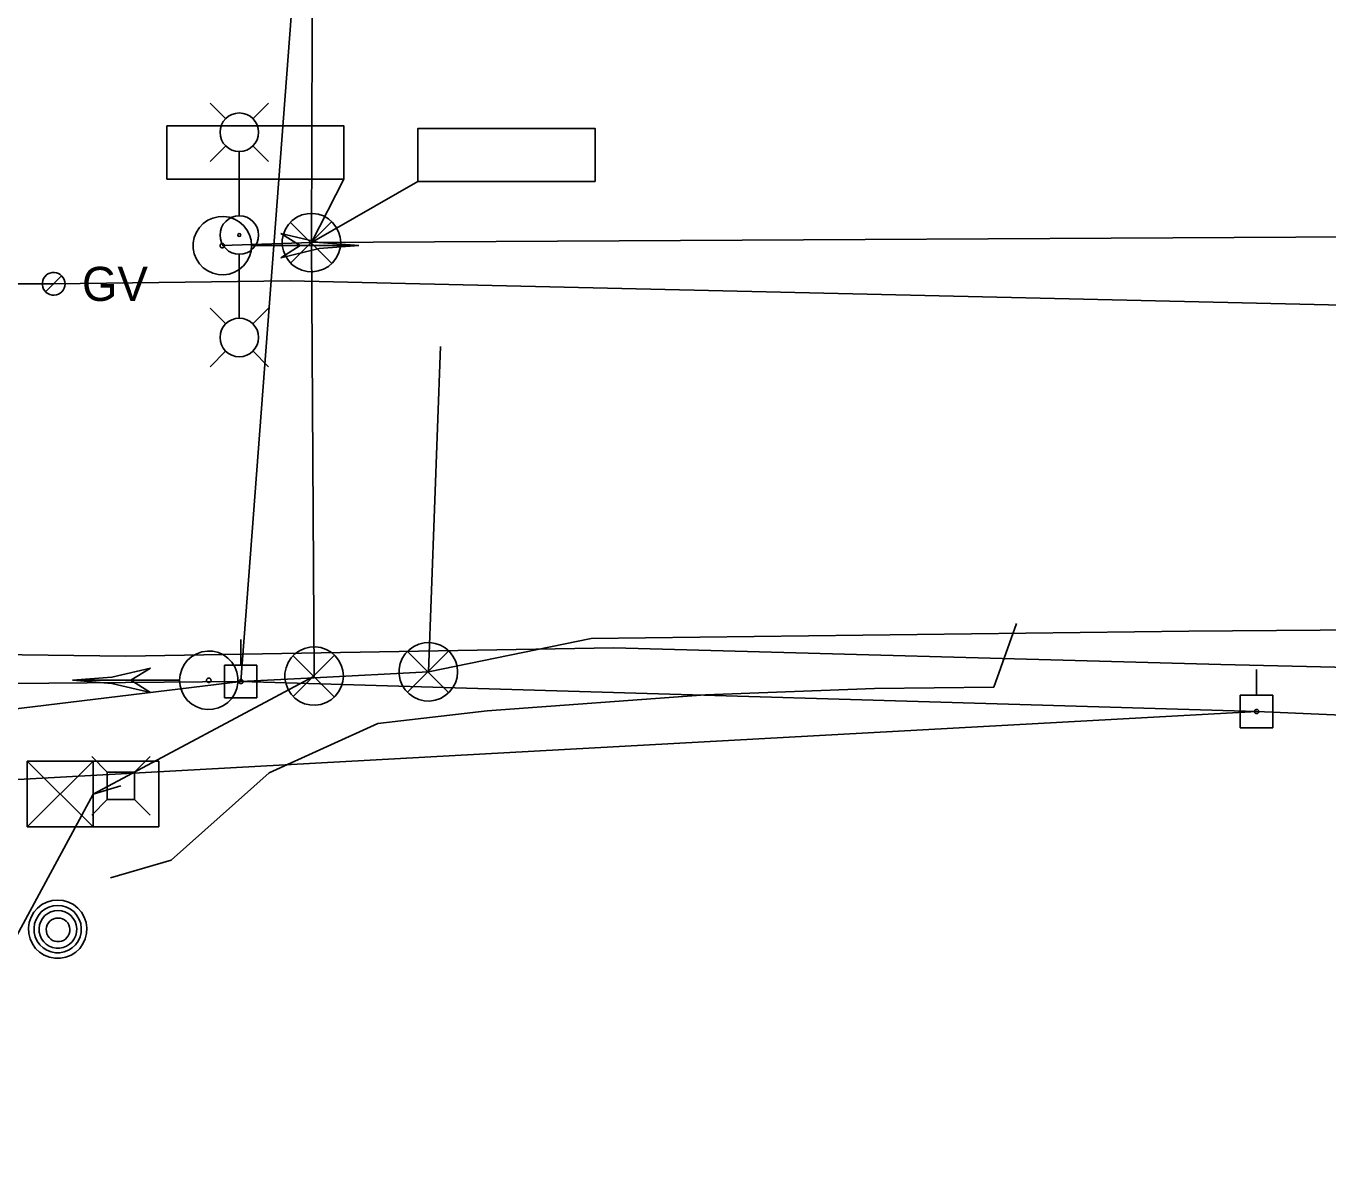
# Model space of a CAD drawing. Extents: x 600849 to 606371, y 330010 to 403088.
# Drawn here: x 602156.6 to 602303.7, y 366030.2 to 366158.3 of the extents above; entities that cross this region are included whole.
import ezdxf

# ---------------------------------------------------------------- set-up
doc = ezdxf.new("R2010")
doc.units = 0
for name, color, linetype in [('E_LTG', 7, 'Continuous'), ('E_SIG', 7, 'Continuous'), ('E_UTL_AG_Bold', 7, 'Continuous'), ('E_UTL_E_UG', 7, 'Continuous'), ('E_UTL_EPowerPole', 7, 'Continuous'), ('E_UTL_FO_UG_MCI', 7, 'Continuous'), ('E_UTL_G', 7, 'Continuous'), ('E_UTL_G_UG', 7, 'Continuous'), ('E_UTL_Loop_UG', 7, 'Continuous'), ('E_UTL_MH', 7, 'Continuous'), ('E_UTL_Overhead', 7, 'Continuous'), ('E_UTL_T_UG', 7, 'Continuous')]:
    doc.layers.add(name, color=color, linetype=linetype)

# ---------------------------------------------------------------- blocks, each defined once
blk = doc.blocks.new('LPMDBL')
at = {"layer": 'E_LTG'}
for p, q in [((-27944, 3249), (-31735, 7044)), ((-21440, 3249), (-17645, 7044)), ((21519, 3256), (17724, 7045)), ((28024, 3256), (31815, 7045)), ((-19966, 0), (-4644, 0)), ((20046, 1), (4723, 1)), ((-27944, -3255), (-31735, -7044)), ((-21440, -3255), (-17645, -7044)), ((21519, -3248), (17724, -7043)), ((28024, -3248), (31815, -7043))]:
    blk.add_line(p, q, dxfattribs=at)
for centre, radius in [((-24688, 1), 4644), ((0, 0), 4644), ((24768, 0), 4644), ((0, 0), 355)]:
    blk.add_circle(centre, radius, dxfattribs=at)
blk = doc.blocks.new('_U268')
at = {"layer": 'E_LTG', "xscale": 0.0014278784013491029, "yscale": 0.0014278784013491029}
blk.add_blockref('LPMDBL', (0, 0), dxfattribs=at)

msp = doc.modelspace()

# ---------------------------------------------------------------- linework, layer by layer
at = {"layer": 'E_SIG'}
for points in [[(602188.86, 366133.84), (602189.06, 366194.1)], [(602182.1, 366133.49), (602182.04, 366134.12), (602181.86, 366134.72), (602181.57, 366135.28), (602181.18, 366135.77), (602180.71, 366136.18), (602180.17, 366136.49), (602179.57, 366136.7), (602178.95, 366136.79), (602178.33, 366136.76), (602177.72, 366136.61), (602177.15, 366136.35), (602176.63, 366135.99), (602176.2, 366135.53), (602175.86, 366135), (602175.63, 366134.42), (602175.51, 366133.8), (602175.51, 366133.18), (602175.63, 366132.56), (602175.86, 366131.98), (602176.2, 366131.45), (602176.63, 366131), (602177.15, 366130.63), (602177.72, 366130.37), (602178.33, 366130.22), (602178.95, 366130.19), (602179.57, 366130.28), (602180.17, 366130.49), (602180.71, 366130.8), (602181.18, 366131.21), (602181.57, 366131.71), (602181.86, 366132.26), (602182.04, 366132.87), (602182.1, 366133.49)], [(602192.16, 366133.84), (602192.1, 366134.46), (602191.92, 366135.06), (602191.63, 366135.62), (602191.24, 366136.12), (602190.77, 366136.53), (602190.23, 366136.84), (602189.63, 366137.04), (602189.01, 366137.13), (602188.39, 366137.1), (602187.78, 366136.96), (602187.21, 366136.7), (602186.69, 366136.33), (602186.26, 366135.88), (602185.92, 366135.35), (602185.69, 366134.77), (602185.57, 366134.15), (602185.57, 366133.52), (602185.69, 366132.91), (602185.92, 366132.33), (602186.26, 366131.8), (602186.69, 366131.34), (602187.21, 366130.98), (602187.78, 366130.72), (602188.39, 366130.57), (602189.01, 366130.54), (602189.63, 366130.63), (602190.23, 366130.84), (602190.77, 366131.15), (602191.24, 366131.56), (602191.63, 366132.05), (602191.92, 366132.61), (602192.1, 366133.21), (602192.16, 366133.84)], [(602191.12, 366136.17), (602186.51, 366131.52)], [(602194.2, 366133.49), (602189.74, 366133.84), (602185.4, 366134.87)], [(602187.6, 366133.49), (602185.4, 366134.87)], [(602186.51, 366136.12), (602191.16, 366131.47)], [(602179.05, 366133.49), (602179.04, 366133.54), (602179.03, 366133.59), (602179.01, 366133.63), (602178.98, 366133.67), (602178.94, 366133.7), (602178.9, 366133.72), (602178.85, 366133.74), (602178.81, 366133.74), (602178.76, 366133.74), (602178.71, 366133.73), (602178.67, 366133.71), (602178.63, 366133.68), (602178.6, 366133.65), (602178.57, 366133.61), (602178.55, 366133.56), (602178.54, 366133.52), (602178.54, 366133.47), (602178.55, 366133.42), (602178.57, 366133.38), (602178.6, 366133.34), (602178.63, 366133.3), (602178.67, 366133.27), (602178.71, 366133.25), (602178.76, 366133.24), (602178.81, 366133.24), (602178.85, 366133.25), (602178.9, 366133.26), (602178.94, 366133.29), (602178.98, 366133.32), (602179.01, 366133.35), (602179.03, 366133.4), (602179.04, 366133.44), (602179.05, 366133.49)], [(602178.79, 366133.49), (602188.86, 366133.84)], [(602194.19, 366133.49), (602182.15, 366133.49)], [(602194.2, 366133.49), (602189.74, 366133.15), (602185.4, 366132.12)], [(602185.4, 366132.12), (602187.6, 366133.49)], [(602189.16, 366084.9), (602188.86, 366133.84)], [(602202.06, 366085.38), (602220.44, 366089.12), (602287.94, 366089.97), (602342.35, 366090.38), (602377.27, 366088.49), (602407.21, 366085.59)], [(602173.97, 366084.42), (602174.03, 366083.8), (602174.21, 366083.19), (602174.49, 366082.64), (602174.88, 366082.14), (602175.36, 366081.73), (602175.9, 366081.42), (602176.49, 366081.21), (602177.11, 366081.12), (602177.74, 366081.15), (602178.35, 366081.3), (602178.92, 366081.56), (602179.43, 366081.93), (602179.86, 366082.38), (602180.2, 366082.91), (602180.44, 366083.49), (602180.56, 366084.11), (602180.56, 366084.73), (602180.44, 366085.35), (602180.2, 366085.93), (602179.86, 366086.46), (602179.43, 366086.91), (602178.92, 366087.28), (602178.35, 366087.54), (602177.74, 366087.69), (602177.11, 366087.72), (602176.49, 366087.63), (602175.9, 366087.42), (602175.36, 366087.11), (602174.88, 366086.7), (602174.49, 366086.2), (602174.21, 366085.65), (602174.03, 366085.04), (602173.97, 366084.42)], [(602192.46, 366084.9), (602192.4, 366085.52), (602192.22, 366086.12), (602191.93, 366086.68), (602191.54, 366087.18), (602191.07, 366087.59), (602190.53, 366087.9), (602189.93, 366088.11), (602189.31, 366088.19), (602188.69, 366088.16), (602188.08, 366088.02), (602187.51, 366087.76), (602186.99, 366087.39), (602186.56, 366086.94), (602186.22, 366086.41), (602185.99, 366085.83), (602185.87, 366085.21), (602185.87, 366084.58), (602185.99, 366083.97), (602186.22, 366083.39), (602186.56, 366082.86), (602186.99, 366082.4), (602187.51, 366082.04), (602188.08, 366081.78), (602188.69, 366081.63), (602189.31, 366081.6), (602189.93, 366081.69), (602190.53, 366081.9), (602191.07, 366082.21), (602191.54, 366082.62), (602191.93, 366083.11), (602192.22, 366083.67), (602192.4, 366084.27), (602192.46, 366084.9)], [(602205.36, 366085.38), (602205.3, 366086), (602205.12, 366086.6), (602204.83, 366087.16), (602204.44, 366087.66), (602203.97, 366088.07), (602203.43, 366088.38), (602202.83, 366088.59), (602202.21, 366088.67), (602201.59, 366088.64), (602200.98, 366088.5), (602200.41, 366088.24), (602199.89, 366087.87), (602199.46, 366087.42), (602199.12, 366086.89), (602198.89, 366086.31), (602198.77, 366085.69), (602198.77, 366085.06), (602198.89, 366084.45), (602199.12, 366083.87), (602199.46, 366083.34), (602199.89, 366082.88), (602200.41, 366082.52), (602200.98, 366082.26), (602201.59, 366082.11), (602202.21, 366082.08), (602202.83, 366082.17), (602203.43, 366082.38), (602203.97, 366082.69), (602204.44, 366083.1), (602204.83, 366083.59), (602205.12, 366084.15), (602205.3, 366084.75), (602205.36, 366085.38)], [(602204.32, 366087.71), (602199.71, 366083.06)], [(602199.71, 366087.67), (602204.36, 366083.01)], [(602191.42, 366087.23), (602186.81, 366082.58)], [(602186.81, 366087.19), (602191.46, 366082.53)], [(602161.87, 366084.42), (602166.32, 366084.77), (602170.67, 366085.8)], [(602164.2, 366071.57), (602189.16, 366084.9)], [(602170.67, 366085.79), (602168.47, 366084.42)], [(602180.9, 366084.27), (602189.17, 366084.71)], [(602189.17, 366084.71), (602202.06, 366085.38)], [(602161.87, 366084.42), (602173.91, 366084.42)], [(602161.87, 366084.42), (602166.32, 366084.07), (602170.67, 366083.05)], [(602168.47, 366084.42), (602170.67, 366083.04)], [(602177.02, 366084.42), (602177.02, 366084.37), (602177.04, 366084.33), (602177.06, 366084.28), (602177.09, 366084.25), (602177.12, 366084.21), (602177.17, 366084.19), (602177.21, 366084.18), (602177.26, 366084.17), (602177.31, 366084.17), (602177.35, 366084.18), (602177.4, 366084.2), (602177.44, 366084.23), (602177.47, 366084.26), (602177.5, 366084.3), (602177.51, 366084.35), (602177.52, 366084.4), (602177.52, 366084.44), (602177.51, 366084.49), (602177.5, 366084.54), (602177.47, 366084.58), (602177.44, 366084.61), (602177.4, 366084.64), (602177.35, 366084.66), (602177.31, 366084.67), (602177.26, 366084.67), (602177.21, 366084.67), (602177.17, 366084.65), (602177.12, 366084.63), (602177.09, 366084.59), (602177.06, 366084.56), (602177.04, 366084.51), (602177.02, 366084.47), (602177.02, 366084.42)], [(602156.77, 366067.86), (602156.77, 366075.28)], [(602156.77, 366075.28), (602171.62, 366075.28)], [(602164.2, 366075.28), (602156.77, 366067.86)], [(602156.77, 366075.28), (602164.2, 366067.86)], [(602164.2, 366067.86), (602164.2, 366075.28)], [(602171.62, 366075.28), (602171.62, 366067.86)], [(602151.43, 366048.01), (602164.2, 366071.57)], [(602164.2, 366071.57), (602164.2, 366071.57)], [(602171.62, 366067.86), (602156.77, 366067.86)]]:
    msp.add_lwpolyline(points, dxfattribs=at)
at = {"layer": 'E_UTL_AG_Bold'}
for points in [[(602165.79, 366074.05), (602164.04, 366075.8)], [(602168.88, 366074.05), (602170.64, 366075.8)], [(602168.88, 366074.05), (602165.79, 366074.05)], [(602165.79, 366074.05), (602165.79, 366070.95)], [(602168.88, 366070.95), (602168.88, 366074.05)], [(602165.79, 366070.95), (602164.04, 366069.2)], [(602165.79, 366070.95), (602168.88, 366070.95)], [(602168.88, 366070.95), (602170.64, 366069.2)]]:
    msp.add_lwpolyline(points, dxfattribs=at)
at = {"layer": 'E_UTL_E_UG'}
for points in [[(602188.86, 366133.84), (602327.79, 366134.59)], [(602164.2, 366071.57), (602167.34, 366072.5)]]:
    msp.add_lwpolyline(points, dxfattribs=at)
at = {"layer": 'E_UTL_EPowerPole'}
for points in [[(602180.87, 366086.12), (602180.87, 366089.03)], [(602182.71, 366086.12), (602179.03, 366086.12)], [(602179.03, 366086.12), (602179.03, 366082.43)], [(602182.71, 366082.43), (602182.71, 366086.12)], [(602295.57, 366082.74), (602295.57, 366085.64)], [(602181.14, 366084.27), (602181.14, 366084.32), (602181.12, 366084.36), (602181.1, 366084.4), (602181.08, 366084.44), (602181.04, 366084.47), (602181, 366084.49), (602180.96, 366084.51), (602180.91, 366084.51), (602180.87, 366084.51), (602180.82, 366084.5), (602180.78, 366084.48), (602180.75, 366084.45), (602180.72, 366084.42), (602180.69, 366084.38), (602180.67, 366084.34), (602180.67, 366084.3), (602180.67, 366084.25), (602180.67, 366084.21), (602180.69, 366084.17), (602180.72, 366084.13), (602180.75, 366084.09), (602180.78, 366084.07), (602180.82, 366084.05), (602180.87, 366084.04), (602180.91, 366084.04), (602180.96, 366084.04), (602181, 366084.06), (602181.04, 366084.08), (602181.08, 366084.11), (602181.1, 366084.15), (602181.12, 366084.19), (602181.14, 366084.23), (602181.14, 366084.27)], [(602179.03, 366082.43), (602182.71, 366082.43)], [(602297.41, 366082.74), (602293.72, 366082.74)], [(602293.72, 366082.74), (602293.72, 366079.04)], [(602297.41, 366079.04), (602297.41, 366082.74)], [(602295.84, 366080.89), (602295.83, 366080.94), (602295.82, 366080.98), (602295.8, 366081.02), (602295.77, 366081.06), (602295.74, 366081.09), (602295.7, 366081.11), (602295.66, 366081.13), (602295.61, 366081.13), (602295.57, 366081.13), (602295.52, 366081.12), (602295.48, 366081.1), (602295.44, 366081.07), (602295.41, 366081.04), (602295.39, 366081), (602295.37, 366080.96), (602295.36, 366080.92), (602295.36, 366080.87), (602295.37, 366080.83), (602295.39, 366080.78), (602295.41, 366080.75), (602295.44, 366080.71), (602295.48, 366080.69), (602295.52, 366080.67), (602295.57, 366080.66), (602295.61, 366080.66), (602295.66, 366080.66), (602295.7, 366080.68), (602295.74, 366080.7), (602295.77, 366080.73), (602295.8, 366080.76), (602295.82, 366080.81), (602295.83, 366080.85), (602295.84, 366080.89)], [(602293.72, 366079.04), (602297.41, 366079.04)]]:
    msp.add_lwpolyline(points, dxfattribs=at)
at = {"layer": 'E_UTL_FO_UG_MCI'}
msp.add_lwpolyline([(602166.16, 366062.13), (602173.03, 366064.11), (602184.07, 366073.98), (602196.36, 366079.56), (602208.72, 366080.96), (602233.34, 366082.77), (602252.44, 366083.48), (602265.91, 366083.66), (602268.47, 366090.82)], dxfattribs=at)
at = {"layer": 'E_UTL_G'}
for points in [[(602161.03, 366129.18), (602161.01, 366129.42), (602160.94, 366129.65), (602160.83, 366129.87), (602160.67, 366130.06), (602160.49, 366130.22), (602160.28, 366130.35), (602160.05, 366130.42), (602159.81, 366130.46), (602159.56, 366130.45), (602159.33, 366130.39), (602159.1, 366130.29), (602158.91, 366130.15), (602158.74, 366129.97), (602158.61, 366129.77), (602158.51, 366129.54), (602158.47, 366129.3), (602158.47, 366129.06), (602158.51, 366128.82), (602158.61, 366128.59), (602158.74, 366128.38), (602158.91, 366128.21), (602159.1, 366128.07), (602159.33, 366127.96), (602159.56, 366127.91), (602159.81, 366127.9), (602160.05, 366127.93), (602160.28, 366128.01), (602160.49, 366128.13), (602160.67, 366128.29), (602160.83, 366128.48), (602160.94, 366128.7), (602161.01, 366128.93), (602161.03, 366129.18)], [(602158.84, 366128.27), (602160.65, 366130.09)]]:
    msp.add_lwpolyline(points, dxfattribs=at)
at = {"layer": 'E_UTL_G_UG'}
msp.add_lwpolyline([(602064.65, 366129.33), (602159.75, 366129.18), (602186.46, 366129.51), (602351.38, 366125.7), (602670.13, 366121.01), (602772.38, 366123.19), (602906.89, 366119.45), (603193.33, 366116.32), (603228.66, 366114.99), (603341.11, 366111.13), (603400.82, 366108.8), (603461.16, 366107.3), (603499.17, 366106.9), (603544.47, 366106.13), (603614.76, 366105.01), (603698.76, 366104.03), (603783.07, 366102.8), (603815.22, 366102.1), (603848.85, 366101.72), (603872.94, 366101.46), (603913.18, 366100.92), (604019.09, 366099.63), (604048.66, 366099.45), (604073.49, 366098.99)], dxfattribs=at)
at = {"layer": 'E_UTL_Loop_UG'}
for q in [(602192.53, 366141), (602200.89, 366140.72)]:
    msp.add_line((602188.86, 366133.84), q, dxfattribs=at)
for points in [[(602192.53, 366141), (602172.53, 366141), (602172.53, 366147), (602192.53, 366147), (602192.53, 366141)], [(602220.89, 366140.72), (602200.89, 366140.72), (602200.89, 366146.72), (602220.89, 366146.72), (602220.89, 366140.72)], [(602202.06, 366085.38), (602203.45, 366122.11)]]:
    msp.add_lwpolyline(points, dxfattribs=at)
at = {"layer": 'E_UTL_MH'}
for points in [[(602160.2, 366059.61), (602159.57, 366059.55), (602158.97, 366059.38), (602158.41, 366059.09), (602157.92, 366058.7), (602157.51, 366058.23), (602157.19, 366057.68), (602156.99, 366057.09), (602156.9, 366056.47), (602156.93, 366055.84), (602157.08, 366055.23), (602157.34, 366054.66), (602157.7, 366054.15), (602158.16, 366053.72), (602158.68, 366053.38), (602159.27, 366053.15), (602159.88, 366053.03), (602160.51, 366053.03), (602161.13, 366053.15), (602161.71, 366053.38), (602162.24, 366053.72), (602162.69, 366054.15), (602163.05, 366054.66), (602163.31, 366055.23), (602163.46, 366055.84), (602163.49, 366056.47), (602163.4, 366057.09), (602163.2, 366057.68), (602162.88, 366058.23), (602162.47, 366058.7), (602161.98, 366059.09), (602161.42, 366059.38), (602160.82, 366059.55), (602160.2, 366059.61)], [(602160.2, 366059), (602159.69, 366058.95), (602159.21, 366058.81), (602158.75, 366058.57), (602158.35, 366058.26), (602158.02, 366057.87), (602157.77, 366057.43), (602157.6, 366056.95), (602157.53, 366056.45), (602157.55, 366055.94), (602157.67, 366055.45), (602157.88, 366054.98), (602158.18, 366054.57), (602158.55, 366054.22), (602158.97, 366053.94), (602159.45, 366053.75), (602159.95, 366053.66), (602160.45, 366053.66), (602160.95, 366053.75), (602161.43, 366053.94), (602161.85, 366054.22), (602162.22, 366054.57), (602162.52, 366054.98), (602162.73, 366055.45), (602162.85, 366055.94), (602162.87, 366056.45), (602162.8, 366056.95), (602162.63, 366057.43), (602162.38, 366057.87), (602162.05, 366058.26), (602161.65, 366058.57), (602161.19, 366058.81), (602160.71, 366058.95), (602160.2, 366059)], [(602160.23, 366058.44), (602159.83, 366058.4), (602159.44, 366058.28), (602159.08, 366058.1), (602158.76, 366057.85), (602158.49, 366057.54), (602158.29, 366057.19), (602158.16, 366056.81), (602158.1, 366056.41), (602158.12, 366056), (602158.22, 366055.61), (602158.38, 366055.24), (602158.62, 366054.91), (602158.91, 366054.63), (602159.25, 366054.41), (602159.63, 366054.26), (602160.03, 366054.19), (602160.43, 366054.19), (602160.83, 366054.26), (602161.2, 366054.41), (602161.54, 366054.63), (602161.84, 366054.91), (602162.07, 366055.24), (602162.24, 366055.61), (602162.34, 366056), (602162.36, 366056.41), (602162.3, 366056.81), (602162.17, 366057.19), (602161.96, 366057.54), (602161.7, 366057.85), (602161.38, 366058.1), (602161.02, 366058.28), (602160.63, 366058.4), (602160.23, 366058.44)], [(602160.24, 366057.58), (602159.99, 366057.56), (602159.75, 366057.48), (602159.52, 366057.37), (602159.32, 366057.21), (602159.16, 366057.02), (602159.03, 366056.8), (602158.95, 366056.56), (602158.91, 366056.31), (602158.93, 366056.06), (602158.99, 366055.81), (602159.09, 366055.58), (602159.24, 366055.38), (602159.42, 366055.2), (602159.63, 366055.06), (602159.87, 366054.97), (602160.12, 366054.92), (602160.37, 366054.92), (602160.62, 366054.97), (602160.85, 366055.06), (602161.07, 366055.2), (602161.25, 366055.38), (602161.4, 366055.58), (602161.5, 366055.81), (602161.56, 366056.06), (602161.57, 366056.31), (602161.54, 366056.56), (602161.46, 366056.8), (602161.33, 366057.02), (602161.16, 366057.21), (602160.96, 366057.37), (602160.74, 366057.48), (602160.5, 366057.56), (602160.24, 366057.58)]]:
    msp.add_lwpolyline(points, dxfattribs=at)
at = {"layer": 'E_UTL_Overhead'}
for points in [[(602180.9, 366084.27), (602189.6, 366199.68), (602190.28, 366210.25)], [(601249.7, 366078.68), (601344.65, 366080.23), (601543.43, 366080.93), (601669.7, 366081.28), (601780.71, 366081.68), (601890.31, 366081.76), (601961.16, 366077.77), (602035.65, 366066.63), (602180.9, 366084.27), (602295.6, 366080.89), (602343.2, 366078.85), (602370.73, 366078.2), (602583.87, 366035.31), (602949.19, 366030.15), (603200.82, 366090.92), (603316.5, 366099.67), (603443.01, 366096.25), (603471.34, 366095.25), (603557.26, 366094.43), (603700.38, 366092.15), (603857.89, 366090.59), (604035.11, 366088.93), (604164.86, 366086.71)], [(601890.31, 366081.76), (602180.9, 366084.27)], [(602035.65, 366066.63), (602295.6, 366080.89)]]:
    msp.add_lwpolyline(points, dxfattribs=at)
at = {"layer": 'E_UTL_T_UG'}
msp.add_lwpolyline([(602077.12, 366088.3), (602167.89, 366087.15), (602223.02, 366088.09), (602291.54, 366086.19), (602373.64, 366084.29), (602509.94, 366076.82), (602670.58, 366073.08), (602776.07, 366070.69), (602857.72, 366069.77), (602902.66, 366069.31), (602964.99, 366069.18), (603035.54, 366069.6), (603104.02, 366068.3)], dxfattribs=at)

# ---------------------------------------------------------------- block references
at = {"layer": 'E_LTG', "xscale": 0.32808333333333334, "yscale": 0.32808333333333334, "rotation": 90}
msp.add_blockref('_U268', (602180.71, 366134.69), dxfattribs=at)

# ---------------------------------------------------------------- texts
at = {"layer": 'E_UTL_G'}
msp.add_text('GV', height=3.85, dxfattribs=at).set_placement((602162.95, 366127.25))

doc.saveas('drawing.dxf')
